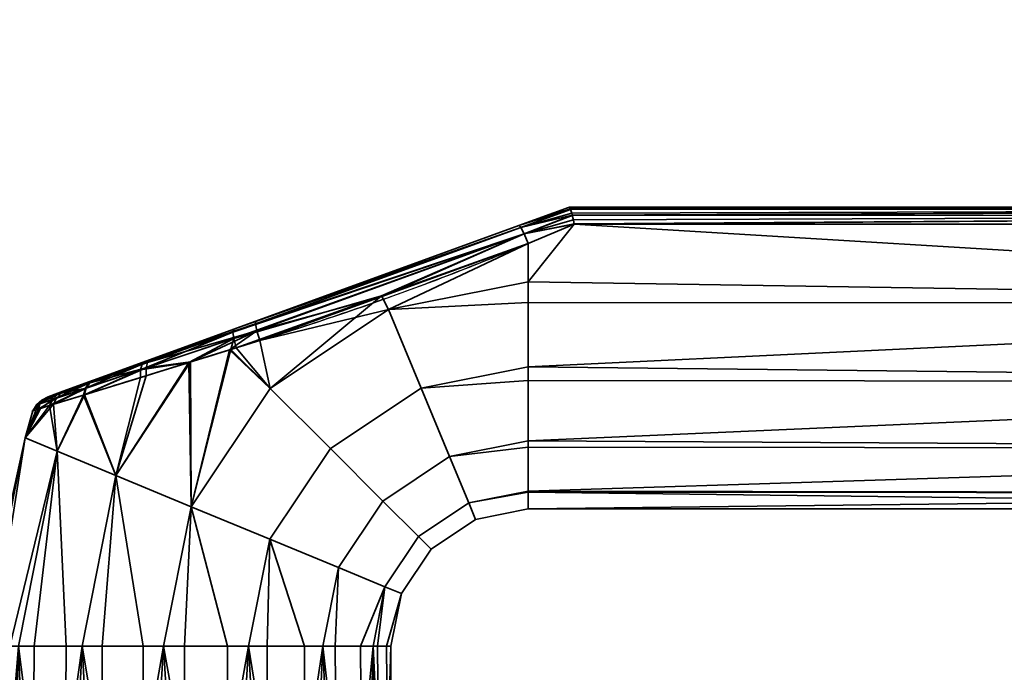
# Model space of a CAD drawing. Header units: millimetres. Extents: x -490 to 6690, y -115 to 132.
# Tile 729 of 1031: x 4084 to 4156, y 37 to 85. Entities that reach past the tile are written whole.
import ezdxf

# ---------------------------------------------------------------- set-up
doc = ezdxf.new("R2010")
doc.units = ezdxf.units.MM
doc.layers.add('152', color=7, linetype='Continuous', true_color=0xffffff)

# ---------------------------------------------------------------- blocks, each defined once
blk = doc.blocks.new('UG_SURFACE_250')
at = {"layer": '152', "color": 254, "linetype": 'Continuous', "lineweight": 35}
for points in [[(4120.316, 69.659, 1116.438), (4124, 71, 1115.949), (4124, 71, 1092.051), (4120.316, 69.659, 1091.562)], [(4124.07, 70.888, 1116.66), (4124.002, 71, 1116), (4120.316, 69.659, 1116.438)], [(4124.002, 71, 1116), (4124, 71, 1115.949), (4120.316, 69.659, 1116.438)], [(4120.316, 69.659, 1091.562), (4124.002, 71, 1092), (4124.07, 70.888, 1091.34)], [(4120.316, 69.659, 1091.562), (4124, 71, 1092.051), (4124.002, 71, 1092)], [(4124.081, 70.853, 1116.723), (4124.07, 70.888, 1116.66), (4120.316, 69.659, 1116.438)], [(4120.316, 69.659, 1091.562), (4124.07, 70.888, 1091.34), (4124.081, 70.853, 1091.277)], [(4120.316, 69.659, 1116.438), (4120.46, 69.517, 1117.27), (4124.081, 70.853, 1116.723)], [(4124.081, 70.853, 1091.277), (4120.46, 69.517, 1090.73), (4120.316, 69.659, 1091.562)], [(4124.087, 70.835, 1116.757), (4124.081, 70.853, 1116.723), (4120.46, 69.517, 1117.27)], [(4120.46, 69.517, 1090.73), (4124.081, 70.853, 1091.277), (4124.087, 70.835, 1091.243)], [(4124.169, 70.566, 1117.244), (4124.087, 70.835, 1116.757), (4120.46, 69.517, 1117.27)], [(4120.46, 69.517, 1090.73), (4124.087, 70.835, 1091.243), (4124.169, 70.566, 1090.757)], [(4124.206, 70.416, 1117.379), (4124.169, 70.566, 1117.244), (4120.46, 69.517, 1117.27)], [(4120.46, 69.517, 1090.73), (4124.169, 70.566, 1090.757), (4124.206, 70.416, 1090.621)], [(4120.46, 69.517, 1117.27), (4120.703, 69.056, 1117.949), (4124.206, 70.416, 1117.379)], [(4124.206, 70.416, 1090.621), (4120.703, 69.056, 1090.051), (4120.46, 69.517, 1090.73)], [(4124.209, 70.399, 1117.393), (4124.206, 70.416, 1117.379), (4120.703, 69.056, 1117.949)], [(4120.703, 69.056, 1090.051), (4124.206, 70.416, 1090.621), (4124.209, 70.399, 1090.607)], [(4124.29, 70.067, 1117.692), (4124.209, 70.399, 1117.393), (4120.703, 69.056, 1117.949)], [(4120.703, 69.056, 1090.051), (4124.209, 70.399, 1090.607), (4124.29, 70.067, 1090.308)], [(4219, 71, 1116), (4219, 71, 1092), (4124, 71, 1092.051), (4124, 71, 1115.949)], [(4219, 71, 1092), (4124.002, 71, 1092), (4124, 71, 1092.051)], [(4124, 71, 1115.949), (4124.002, 71, 1116), (4219, 71, 1116)], [(4219, 71, 1116), (4124.002, 71, 1116), (4124.07, 70.888, 1116.66)], [(4124.07, 70.888, 1091.34), (4124.002, 71, 1092), (4219, 71, 1092)], [(4124.07, 70.888, 1116.66), (4124.081, 70.853, 1116.723), (4219, 71, 1116)], [(4219, 71, 1092), (4124.081, 70.853, 1091.277), (4124.07, 70.888, 1091.34)], [(4219, 71, 1116), (4124.081, 70.853, 1116.723), (4124.087, 70.835, 1116.757)], [(4124.087, 70.835, 1091.243), (4124.081, 70.853, 1091.277), (4219, 71, 1092)], [(4124.087, 70.835, 1116.757), (4219, 70.847, 1116.764), (4219, 71, 1116)], [(4219, 71, 1092), (4219, 70.847, 1091.236), (4124.087, 70.835, 1091.243)], [(4219, 70.846, 1116.768), (4219, 70.847, 1116.764), (4124.087, 70.835, 1116.757)], [(4124.169, 70.566, 1090.757), (4124.087, 70.835, 1091.243), (4219, 70.847, 1091.236)], [(4219, 70.846, 1116.768), (4124.087, 70.835, 1116.757), (4124.169, 70.566, 1117.244)], [(4219, 70.847, 1091.236), (4124.206, 70.416, 1090.621), (4124.169, 70.566, 1090.757)], [(4124.169, 70.566, 1117.244), (4124.206, 70.416, 1117.379), (4219, 70.846, 1116.768)], [(4124.209, 70.399, 1090.607), (4124.206, 70.416, 1090.621), (4219, 70.847, 1091.236)], [(4219, 70.846, 1116.768), (4124.206, 70.416, 1117.379), (4124.209, 70.399, 1117.393)], [(4219, 70.847, 1091.236), (4219, 70.846, 1091.232), (4124.209, 70.399, 1090.607)], [(4124.209, 70.399, 1117.393), (4219, 70.415, 1117.411), (4219, 70.846, 1116.768)], [(4219, 70.846, 1091.232), (4219, 70.415, 1090.589), (4124.209, 70.399, 1090.607)], [(4219, 70.41, 1117.419), (4219, 70.415, 1117.411), (4124.209, 70.399, 1117.393)], [(4124.29, 70.067, 1090.308), (4124.209, 70.399, 1090.607), (4219, 70.415, 1090.589)], [(4219, 70.41, 1117.419), (4124.209, 70.399, 1117.393), (4124.29, 70.067, 1117.692)], [(4219, 70.415, 1090.589), (4124.35, 69.783, 1090.16), (4124.29, 70.067, 1090.308)], [(4124.29, 70.067, 1117.692), (4124.35, 69.783, 1117.84), (4219, 70.41, 1117.419)], [(4124.352, 69.769, 1090.154), (4124.35, 69.783, 1090.16), (4219, 70.415, 1090.589)], [(4219, 70.41, 1117.419), (4124.35, 69.783, 1117.84), (4124.352, 69.769, 1117.846)], [(4219, 70.415, 1090.589), (4219, 70.41, 1090.581), (4124.352, 69.769, 1090.154)], [(4124.352, 69.769, 1117.846), (4219, 69.769, 1117.846), (4219, 70.41, 1117.419)], [(4219, 70.41, 1090.581), (4219, 69.769, 1090.154), (4124.352, 69.769, 1090.154)], [(4099.549, 62.1, 1091.876), (4120.316, 69.659, 1091.562), (4120.46, 69.517, 1090.73)], [(4101.166, 62.689, 1116.361), (4120.316, 69.659, 1116.438), (4120.316, 69.659, 1091.562), (4099.549, 62.1, 1091.876)], [(4120.46, 69.517, 1117.27), (4120.316, 69.659, 1116.438), (4101.166, 62.689, 1116.361)], [(4120.703, 69.056, 1117.949), (4124.35, 69.783, 1117.84), (4124.29, 70.067, 1117.692)], [(4124.29, 70.067, 1090.308), (4124.35, 69.783, 1090.16), (4120.703, 69.056, 1090.051)], [(4124.352, 69.769, 1117.846), (4124.35, 69.783, 1117.84), (4120.703, 69.056, 1117.949)], [(4120.703, 69.056, 1090.051), (4124.35, 69.783, 1090.16), (4124.352, 69.769, 1090.154)], [(4120.703, 69.056, 1117.949), (4121, 68.361, 1118.352), (4124.352, 69.769, 1117.846)], [(4124.352, 69.769, 1090.154), (4121, 68.361, 1089.648), (4120.703, 69.056, 1090.051)], [(4219, 64.025, 1089), (4121, 65.568, 1089.082), (4124.352, 69.769, 1090.154)], [(4121, 65.568, 1089.082), (4121, 68.361, 1089.648), (4124.352, 69.769, 1090.154)], [(4124.352, 69.769, 1117.846), (4121, 65.568, 1118.918), (4219, 64.025, 1119)], [(4124.352, 69.769, 1117.846), (4121, 68.361, 1118.352), (4121, 65.568, 1118.918)], [(4219, 64.025, 1119), (4219, 69.769, 1117.846), (4124.352, 69.769, 1117.846)], [(4124.352, 69.769, 1090.154), (4219, 69.769, 1090.154), (4219, 64.025, 1089)], [(4120.46, 69.517, 1090.73), (4099.487, 61.9, 1091.085), (4099.549, 62.1, 1091.876)], [(4099.487, 61.9, 1091.085), (4120.46, 69.517, 1090.73), (4120.703, 69.056, 1090.051)], [(4120.703, 69.056, 1090.051), (4099.551, 61.419, 1090.427), (4099.487, 61.9, 1091.085)], [(4099.551, 61.419, 1090.427), (4120.703, 69.056, 1090.051), (4110.309, 64.529, 1089.831)], [(4120.703, 69.056, 1117.949), (4120.46, 69.517, 1117.27), (4101.136, 62.488, 1117.182)], [(4101.166, 62.689, 1116.361), (4101.136, 62.488, 1117.182), (4120.46, 69.517, 1117.27)], [(4101.136, 62.488, 1117.182), (4101.233, 61.986, 1117.857), (4120.703, 69.056, 1117.949)], [(4120.703, 69.056, 1117.949), (4101.233, 61.986, 1117.857), (4110.345, 64.501, 1118.304)], [(4120.703, 69.056, 1090.051), (4121, 68.361, 1089.648), (4110.309, 64.529, 1089.831)], [(4110.345, 64.501, 1118.304), (4121, 68.361, 1118.352), (4120.703, 69.056, 1117.949)], [(4110.833, 63.546, 1089.082), (4110.309, 64.529, 1089.831), (4121, 68.361, 1089.648)], [(4121, 68.361, 1118.352), (4110.345, 64.501, 1118.304), (4110.833, 63.546, 1118.918)], [(4121, 68.361, 1089.648), (4121, 65.568, 1089.082), (4110.833, 63.546, 1089.082)], [(4110.833, 63.546, 1118.918), (4121, 65.568, 1118.918), (4121, 68.361, 1118.352)], [(4110.833, 63.546, 1089.082), (4121, 65.568, 1089.082), (4121, 64.051, 1089.242)], [(4121, 64.051, 1118.758), (4121, 65.568, 1118.918), (4110.833, 63.546, 1118.918)], [(4219, 64.025, 1089), (4121, 64.051, 1089.242), (4121, 65.568, 1089.082)], [(4121, 65.568, 1118.918), (4121, 64.051, 1118.758), (4219, 64.025, 1119)], [(4110.309, 64.529, 1089.831), (4099.728, 60.737, 1090.011), (4099.551, 61.419, 1090.427)], [(4102.214, 57.786, 1089.082), (4099.728, 60.737, 1090.011), (4110.309, 64.529, 1089.831)], [(4101.233, 61.986, 1117.857), (4101.441, 61.275, 1118.263), (4110.345, 64.501, 1118.304)], [(4110.833, 63.546, 1118.918), (4110.345, 64.501, 1118.304), (4101.441, 61.275, 1118.263)], [(4110.309, 64.529, 1089.831), (4110.833, 63.546, 1089.082), (4102.214, 57.786, 1089.082)], [(4110.833, 63.546, 1118.918), (4113.207, 57.815, 1118.266), (4121, 59.365, 1118.266), (4121, 64.051, 1118.758)], [(4121, 64.051, 1089.242), (4121, 59.365, 1089.734), (4113.207, 57.815, 1089.734), (4110.833, 63.546, 1089.082)], [(4219, 64.025, 1119), (4121, 64.051, 1118.758), (4121, 59.365, 1118.266)], [(4121, 59.365, 1089.734), (4121, 64.051, 1089.242), (4219, 64.025, 1089)], [(4121, 59.365, 1118.266), (4219, 58.277, 1117.865), (4219, 64.025, 1119)], [(4219, 64.025, 1089), (4219, 58.277, 1090.135), (4121, 59.365, 1089.734)], [(4101.441, 61.275, 1118.263), (4102.214, 57.786, 1118.918), (4110.833, 63.546, 1118.918)], [(4113.207, 57.815, 1089.734), (4106.6, 53.4, 1089.734), (4102.214, 57.786, 1089.082), (4110.833, 63.546, 1089.082)], [(4110.833, 63.546, 1118.918), (4102.214, 57.786, 1118.918), (4106.6, 53.4, 1118.266), (4113.207, 57.815, 1118.266)], [(4089.402, 58.407, 1111.613), (4093.485, 59.894, 1114.336), (4101.166, 62.689, 1116.361), (4093.101, 59.754, 1093.847)], [(4101.166, 62.689, 1116.361), (4099.549, 62.1, 1091.876), (4093.101, 59.754, 1093.847)], [(4093.485, 59.894, 1114.336), (4093.271, 59.687, 1114.964), (4101.136, 62.488, 1117.182)], [(4101.233, 61.986, 1117.857), (4101.136, 62.488, 1117.182), (4093.271, 59.687, 1114.964)], [(4101.136, 62.488, 1117.182), (4101.166, 62.689, 1116.361), (4093.485, 59.894, 1114.336)], [(4099.487, 61.9, 1091.085), (4099.551, 61.419, 1090.427), (4092.756, 59.141, 1092.691)], [(4092.756, 59.141, 1092.691), (4092.875, 59.546, 1093.233), (4099.487, 61.9, 1091.085)], [(4099.487, 61.9, 1091.085), (4092.875, 59.546, 1093.233), (4093.101, 59.754, 1093.847)], [(4093.101, 59.754, 1093.847), (4099.549, 62.1, 1091.876), (4099.487, 61.9, 1091.085)], [(4101.233, 61.986, 1117.857), (4093.164, 59.278, 1115.516), (4096.408, 59.716, 1116.839)], [(4093.271, 59.687, 1114.964), (4093.164, 59.278, 1115.516), (4101.233, 61.986, 1117.857)], [(4096.408, 59.716, 1116.839), (4099.239, 60.593, 1117.64), (4101.233, 61.986, 1117.857)], [(4099.239, 60.593, 1117.64), (4101.441, 61.275, 1118.263), (4101.233, 61.986, 1117.857)], [(4092.756, 59.141, 1092.691), (4099.551, 61.419, 1090.427), (4096.274, 59.671, 1091.138)], [(4099.349, 60.62, 1090.135), (4096.274, 59.671, 1091.138), (4099.551, 61.419, 1090.427)], [(4101.441, 61.275, 1118.263), (4099.239, 60.593, 1117.64), (4102.214, 57.786, 1118.918)], [(4099.551, 61.419, 1090.427), (4099.728, 60.737, 1090.011), (4099.349, 60.62, 1090.135)], [(4096.455, 49.167, 1089.082), (4096.274, 59.671, 1091.138), (4099.349, 60.62, 1090.135)], [(4099.239, 60.593, 1117.64), (4096.408, 59.716, 1116.839), (4096.455, 49.167, 1118.918)], [(4099.349, 60.62, 1090.135), (4102.214, 57.786, 1089.082), (4096.455, 49.167, 1089.082)], [(4096.455, 49.167, 1118.918), (4102.214, 57.786, 1118.918), (4099.239, 60.593, 1117.64)], [(4102.214, 57.786, 1089.082), (4099.349, 60.62, 1090.135), (4099.728, 60.737, 1090.011)], [(4093.101, 59.754, 1093.847), (4087.381, 57.672, 1109.074), (4089.402, 58.407, 1111.613)], [(4087.381, 57.672, 1109.074), (4093.101, 59.754, 1093.847), (4089.346, 58.387, 1096.441)], [(4092.875, 59.546, 1093.233), (4092.756, 59.141, 1092.691), (4088.75, 57.795, 1095.602)], [(4088.75, 57.795, 1095.602), (4089.001, 58.166, 1096.001), (4092.875, 59.546, 1093.233)], [(4092.875, 59.546, 1093.233), (4089.001, 58.166, 1096.001), (4089.346, 58.387, 1096.441)], [(4089.402, 58.407, 1111.613), (4089.059, 58.186, 1112.056), (4093.271, 59.687, 1114.964)], [(4093.164, 59.278, 1115.516), (4093.271, 59.687, 1114.964), (4089.059, 58.186, 1112.056)], [(4089.346, 58.387, 1096.441), (4093.101, 59.754, 1093.847), (4092.875, 59.546, 1093.233)], [(4093.271, 59.687, 1114.964), (4093.485, 59.894, 1114.336), (4089.402, 58.407, 1111.613)], [(4090.974, 51.437, 1116.99), (4096.408, 59.716, 1116.839), (4093.18, 58.716, 1115.926)], [(4096.408, 59.716, 1116.839), (4090.974, 51.437, 1116.99), (4096.455, 49.167, 1118.918)], [(4096.455, 49.167, 1089.082), (4090.974, 51.437, 1091.01), (4096.274, 59.671, 1091.138)], [(4092.759, 58.586, 1092.285), (4096.274, 59.671, 1091.138), (4090.974, 51.437, 1091.01)], [(4096.274, 59.671, 1091.138), (4092.759, 58.586, 1092.285), (4092.756, 59.141, 1092.691)], [(4093.164, 59.278, 1115.516), (4093.18, 58.716, 1115.926), (4096.408, 59.716, 1116.839)], [(4088.614, 57.308, 1095.278), (4088.75, 57.795, 1095.602), (4092.756, 59.141, 1092.691)], [(4092.756, 59.141, 1092.691), (4092.759, 58.586, 1092.285), (4088.614, 57.308, 1095.278)], [(4088.675, 57.327, 1112.784), (4093.18, 58.716, 1115.926), (4093.164, 59.278, 1115.516)], [(4093.164, 59.278, 1115.516), (4088.809, 57.815, 1112.458), (4088.675, 57.327, 1112.784)], [(4089.059, 58.186, 1112.056), (4088.809, 57.815, 1112.458), (4093.164, 59.278, 1115.516)], [(4113.207, 57.815, 1089.734), (4121, 59.365, 1089.734), (4121, 58.376, 1090.305)], [(4121, 58.376, 1117.695), (4121, 59.365, 1118.266), (4113.207, 57.815, 1118.266)], [(4219, 58.277, 1090.135), (4121, 58.376, 1090.305), (4121, 59.365, 1089.734)], [(4121, 59.365, 1118.266), (4121, 58.376, 1117.695), (4219, 58.277, 1117.865)], [(4089.346, 58.387, 1096.441), (4087.128, 57.58, 1099.384), (4086.033, 57.181, 1102.998), (4086.242, 57.257, 1106.238)], [(4086.242, 57.257, 1106.238), (4087.381, 57.672, 1109.074), (4089.346, 58.387, 1096.441)], [(4089.001, 58.166, 1096.001), (4088.75, 57.795, 1095.602), (4086.371, 56.992, 1098.879)], [(4086.371, 56.992, 1098.879), (4086.709, 57.348, 1099.121), (4089.001, 58.166, 1096.001)], [(4089.001, 58.166, 1096.001), (4086.709, 57.348, 1099.121), (4087.128, 57.58, 1099.384)], [(4087.381, 57.672, 1109.074), (4086.97, 57.441, 1109.363), (4089.059, 58.186, 1112.056)], [(4088.809, 57.815, 1112.458), (4089.059, 58.186, 1112.056), (4086.97, 57.441, 1109.363)], [(4087.128, 57.58, 1099.384), (4089.346, 58.387, 1096.441), (4089.001, 58.166, 1096.001)], [(4089.059, 58.186, 1112.056), (4089.402, 58.407, 1111.613), (4087.381, 57.672, 1109.074)], [(4088.614, 57.308, 1095.278), (4092.759, 58.586, 1092.285), (4090.974, 51.437, 1091.01)], [(4090.974, 51.437, 1116.99), (4093.18, 58.716, 1115.926), (4088.675, 57.327, 1112.784)], [(4113.207, 57.815, 1118.266), (4115.274, 52.824, 1115.147), (4121, 53.963, 1115.147), (4121, 58.376, 1117.695)], [(4121, 58.376, 1090.305), (4121, 53.963, 1092.853), (4115.274, 52.824, 1092.853), (4113.207, 57.815, 1089.734)], [(4219, 58.277, 1117.865), (4121, 58.376, 1117.695), (4121, 53.963, 1115.147)], [(4121, 53.963, 1092.853), (4121, 58.376, 1090.305), (4219, 58.277, 1090.135)], [(4121, 53.963, 1115.147), (4219, 53.402, 1114.615), (4219, 58.277, 1117.865)], [(4219, 58.277, 1090.135), (4219, 53.402, 1093.385), (4121, 53.963, 1092.853)], [(4086.242, 57.257, 1106.238), (4085.791, 57.02, 1106.364), (4086.97, 57.441, 1109.363)], [(4086.643, 57.084, 1109.63), (4086.97, 57.441, 1109.363), (4085.791, 57.02, 1106.364)], [(4086.033, 57.181, 1102.998), (4087.128, 57.58, 1099.384), (4086.709, 57.348, 1099.121)], [(4086.142, 56.541, 1098.674), (4086.371, 56.992, 1098.879), (4088.75, 57.795, 1095.602)], [(4088.75, 57.795, 1095.602), (4088.614, 57.308, 1095.278), (4086.142, 56.541, 1098.674)], [(4086.97, 57.441, 1109.363), (4087.381, 57.672, 1109.074), (4086.242, 57.257, 1106.238)], [(4086.424, 56.629, 1109.854), (4088.675, 57.327, 1112.784), (4088.809, 57.815, 1112.458)], [(4088.809, 57.815, 1112.458), (4086.643, 57.084, 1109.63), (4086.424, 56.629, 1109.854)], [(4086.97, 57.441, 1109.363), (4086.643, 57.084, 1109.63), (4088.809, 57.815, 1112.458)], [(4106.6, 53.4, 1089.734), (4102.185, 46.793, 1089.734), (4096.455, 49.167, 1089.082), (4102.214, 57.786, 1089.082)], [(4102.214, 57.786, 1118.918), (4096.455, 49.167, 1118.918), (4102.185, 46.793, 1118.266), (4106.6, 53.4, 1118.266)], [(4115.274, 52.824, 1092.853), (4110.42, 49.58, 1092.853), (4106.6, 53.4, 1089.734), (4113.207, 57.815, 1089.734)], [(4113.207, 57.815, 1118.266), (4106.6, 53.4, 1118.266), (4110.42, 49.58, 1115.147), (4115.274, 52.824, 1115.147)], [(4084.917, 56.158, 1102.843), (4085.15, 56.231, 1106.582), (4085.419, 56.67, 1106.481)], [(4085.419, 56.67, 1106.481), (4085.195, 56.594, 1102.889), (4084.917, 56.158, 1102.843)], [(4085.419, 56.67, 1106.481), (4085.15, 56.231, 1106.582), (4085.353, 56.295, 1107.104)], [(4086.709, 57.348, 1099.121), (4086.371, 56.992, 1098.879), (4085.195, 56.594, 1102.889)], [(4085.195, 56.594, 1102.889), (4085.576, 56.943, 1102.941), (4086.709, 57.348, 1099.121)], [(4085.484, 56.335, 1100.914), (4085.195, 56.594, 1102.889), (4086.371, 56.992, 1098.879)], [(4085.576, 56.943, 1102.941), (4085.195, 56.594, 1102.889), (4085.419, 56.67, 1106.481)], [(4086.643, 57.084, 1109.63), (4085.419, 56.67, 1106.481), (4085.353, 56.295, 1107.104)], [(4085.353, 56.295, 1107.104), (4086.424, 56.629, 1109.854), (4086.643, 57.084, 1109.63)], [(4085.791, 57.02, 1106.364), (4085.419, 56.67, 1106.481), (4086.643, 57.084, 1109.63)], [(4085.419, 56.67, 1106.481), (4085.791, 57.02, 1106.364), (4085.576, 56.943, 1102.941)], [(4086.371, 56.992, 1098.879), (4086.142, 56.541, 1098.674), (4085.484, 56.335, 1100.914)], [(4086.709, 57.348, 1099.121), (4085.576, 56.943, 1102.941), (4086.033, 57.181, 1102.998)], [(4086.033, 57.181, 1102.998), (4085.576, 56.943, 1102.941), (4085.791, 57.02, 1106.364)], [(4085.791, 57.02, 1106.364), (4086.242, 57.257, 1106.238), (4086.033, 57.181, 1102.998)], [(4086.142, 56.541, 1098.674), (4088.614, 57.308, 1095.278), (4086.691, 53.211, 1095.183)], [(4086.691, 53.211, 1112.817), (4088.675, 57.327, 1112.784), (4086.424, 56.629, 1109.854)], [(4088.675, 57.327, 1112.784), (4086.691, 53.211, 1112.817), (4090.974, 51.437, 1116.99)], [(4090.974, 51.437, 1091.01), (4086.691, 53.211, 1095.183), (4088.614, 57.308, 1095.278)], [(4084.348, 54.182, 1107.119), (4086.691, 53.211, 1112.817), (4086.424, 56.629, 1109.854)], [(4086.424, 56.629, 1109.854), (4085.353, 56.295, 1107.104), (4084.348, 54.182, 1107.119)], [(4084.348, 54.182, 1100.881), (4085.484, 56.335, 1100.914), (4086.142, 56.541, 1098.674)], [(4086.142, 56.541, 1098.674), (4086.691, 53.211, 1095.183), (4084.348, 54.182, 1100.881)], [(4084.917, 56.158, 1102.843), (4085.484, 56.335, 1100.914), (4084.348, 54.182, 1100.881)], [(4084.348, 54.182, 1107.119), (4085.353, 56.295, 1107.104), (4085.15, 56.231, 1106.582)], [(4084.348, 54.182, 1107.119), (4085.15, 56.231, 1106.582), (4084.917, 56.158, 1102.843)], [(4084.917, 56.158, 1102.843), (4084.348, 54.182, 1100.881), (4084.348, 54.182, 1107.119)], [(4085.484, 56.335, 1100.914), (4084.917, 56.158, 1102.843), (4085.195, 56.594, 1102.889)], [(4084.348, 54.182, 1100.881), (4081.328, 39, 1100.881), (4081, 39, 1104)], [(4081, 39, 1104), (4084.348, 54.182, 1107.119), (4084.348, 54.182, 1100.881)], [(4081, 39, 1104), (4081.164, 39, 1105.559), (4084.348, 54.182, 1107.119)], [(4081.164, 39, 1105.559), (4081.328, 39, 1107.119), (4084.348, 54.182, 1107.119)], [(4086.691, 53.211, 1112.817), (4084.348, 54.182, 1107.119), (4081.328, 39, 1107.119), (4083.234, 39, 1111.4)], [(4081.958, 39, 1099.465), (4081.328, 39, 1100.881), (4084.348, 54.182, 1100.881)], [(4084.348, 54.182, 1100.881), (4086.691, 53.211, 1095.183), (4083.865, 39, 1095.183), (4081.958, 39, 1099.465)], [(4115.274, 52.824, 1092.853), (4121, 53.963, 1092.853), (4121, 53.516, 1093.467)], [(4121, 53.516, 1114.532), (4121, 53.963, 1115.147), (4115.274, 52.824, 1115.147)], [(4219, 53.402, 1093.385), (4121, 53.516, 1093.467), (4121, 53.963, 1092.853)], [(4121, 53.963, 1115.147), (4121, 53.516, 1114.532), (4219, 53.402, 1114.615)], [(4083.234, 39, 1111.4), (4083.865, 39, 1112.817), (4086.691, 53.211, 1112.817)], [(4086.691, 53.211, 1112.817), (4083.865, 39, 1112.817), (4087.348, 39, 1115.953)], [(4085.017, 39, 1094.146), (4083.865, 39, 1095.183), (4086.691, 53.211, 1095.183)], [(4086.691, 53.211, 1095.183), (4090.974, 51.437, 1091.01), (4088.5, 39, 1091.01), (4085.017, 39, 1094.146)], [(4087.348, 39, 1115.953), (4088.5, 39, 1116.99), (4090.974, 51.437, 1116.99), (4086.691, 53.211, 1112.817)], [(4110.42, 49.58, 1092.853), (4107.176, 44.726, 1092.853), (4102.185, 46.793, 1089.734), (4106.6, 53.4, 1089.734)], [(4106.6, 53.4, 1118.266), (4102.185, 46.793, 1118.266), (4107.176, 44.726, 1115.147), (4110.42, 49.58, 1115.147)], [(4115.274, 52.824, 1115.147), (4116.677, 49.437, 1110.101), (4121, 50.297, 1110.101), (4121, 53.516, 1114.532)], [(4121, 53.516, 1093.467), (4121, 50.297, 1097.899), (4116.677, 49.437, 1097.899), (4115.274, 52.824, 1092.853)], [(4219, 53.402, 1114.615), (4121, 53.516, 1114.532), (4121, 50.297, 1110.101)], [(4121, 50.297, 1097.899), (4121, 53.516, 1093.467), (4219, 53.402, 1093.385)], [(4121, 50.297, 1110.101), (4219, 50.144, 1109.746), (4219, 53.402, 1114.615)], [(4121, 50.297, 1097.899), (4219, 53.402, 1093.385), (4219, 50.144, 1098.254)], [(4116.677, 49.437, 1097.899), (4113.012, 46.988, 1097.899), (4110.42, 49.58, 1092.853), (4115.274, 52.824, 1092.853)], [(4115.274, 52.824, 1115.147), (4110.42, 49.58, 1115.147), (4113.012, 46.988, 1110.101), (4116.677, 49.437, 1110.101)], [(4090.974, 51.437, 1116.99), (4088.5, 39, 1116.99), (4092.957, 39, 1118.439)], [(4089.975, 39, 1090.53), (4088.5, 39, 1091.01), (4090.974, 51.437, 1091.01)], [(4090.974, 51.437, 1091.01), (4096.455, 49.167, 1089.082), (4094.432, 39, 1089.082), (4089.975, 39, 1090.53)], [(4092.957, 39, 1118.439), (4094.432, 39, 1118.918), (4096.455, 49.167, 1118.918), (4090.974, 51.437, 1116.99)], [(4116.677, 49.437, 1097.899), (4121, 50.297, 1097.899), (4121, 50.218, 1098.27)], [(4121, 50.218, 1109.73), (4121, 50.297, 1110.101), (4116.677, 49.437, 1110.101)], [(4116.677, 49.437, 1110.101), (4117.173, 48.239, 1104), (4121, 49, 1104), (4121, 50.218, 1109.73)], [(4121, 50.218, 1098.27), (4121, 49, 1104), (4117.173, 48.239, 1104), (4116.677, 49.437, 1097.899)], [(4219, 50.144, 1098.254), (4121, 50.218, 1098.27), (4121, 50.297, 1097.899)], [(4121, 50.297, 1110.101), (4121, 50.218, 1109.73), (4219, 50.144, 1109.746)], [(4219, 50.144, 1109.746), (4121, 50.218, 1109.73), (4121, 49, 1104)], [(4219, 49, 1104), (4121, 49, 1104), (4121, 50.218, 1098.27)], [(4121, 50.218, 1098.27), (4219, 50.144, 1098.254), (4219, 49, 1104)], [(4113.012, 46.988, 1097.899), (4110.563, 43.323, 1097.899), (4107.176, 44.726, 1092.853), (4110.42, 49.58, 1092.853)], [(4110.42, 49.58, 1115.147), (4107.176, 44.726, 1115.147), (4110.563, 43.323, 1110.101), (4113.012, 46.988, 1110.101)], [(4121, 49, 1104), (4219, 49, 1104), (4219, 50.144, 1109.746)], [(4096.455, 49.167, 1118.918), (4094.432, 39, 1118.918), (4099.093, 39, 1118.428)], [(4095.974, 39, 1089.244), (4094.432, 39, 1089.082), (4096.455, 49.167, 1089.082)], [(4096.455, 49.167, 1089.082), (4102.185, 46.793, 1089.734), (4100.635, 39, 1089.734), (4095.974, 39, 1089.244)], [(4099.093, 39, 1118.428), (4100.635, 39, 1118.266), (4102.185, 46.793, 1118.266), (4096.455, 49.167, 1118.918)], [(4117.173, 48.239, 1104), (4113.929, 46.071, 1104), (4113.012, 46.988, 1097.899), (4116.677, 49.437, 1097.899)], [(4116.677, 49.437, 1110.101), (4113.012, 46.988, 1110.101), (4113.929, 46.071, 1104), (4117.173, 48.239, 1104)], [(4102.185, 46.793, 1118.266), (4100.635, 39, 1118.266), (4104.694, 39, 1115.923)], [(4101.978, 39, 1090.51), (4100.635, 39, 1089.734), (4102.185, 46.793, 1089.734)], [(4102.185, 46.793, 1089.734), (4107.176, 44.726, 1092.853), (4106.037, 39, 1092.853), (4101.978, 39, 1090.51)], [(4104.694, 39, 1115.923), (4106.037, 39, 1115.147), (4107.176, 44.726, 1115.147), (4102.185, 46.793, 1118.266)], [(4113.929, 46.071, 1104), (4111.761, 42.827, 1104), (4110.563, 43.323, 1097.899), (4113.012, 46.988, 1097.899)], [(4113.012, 46.988, 1110.101), (4110.563, 43.323, 1110.101), (4111.761, 42.827, 1104), (4113.929, 46.071, 1104)], [(4110.563, 43.323, 1110.101), (4107.176, 44.726, 1115.147), (4106.037, 39, 1115.147), (4108.792, 39, 1111.356)], [(4106.948, 39, 1094.107), (4106.037, 39, 1092.853), (4107.176, 44.726, 1092.853)], [(4107.176, 44.726, 1092.853), (4110.563, 43.323, 1097.899), (4109.703, 39, 1097.899), (4106.948, 39, 1094.107)], [(4108.792, 39, 1111.356), (4109.703, 39, 1110.101), (4110.563, 43.323, 1110.101)], [(4111.761, 42.827, 1104), (4110.563, 43.323, 1110.101), (4109.703, 39, 1110.101), (4110.678, 39, 1105.517)], [(4110.025, 39, 1099.416), (4109.703, 39, 1097.899), (4110.563, 43.323, 1097.899)], [(4110.563, 43.323, 1097.899), (4111.761, 42.827, 1104), (4111, 39, 1104), (4110.025, 39, 1099.416)], [(4110.678, 39, 1105.517), (4111, 39, 1104), (4111.761, 42.827, 1104)], [(4083.865, 39, 1095.183), (4084.853, 13, 1093.963), (4081.734, 13, 1099.365)], [(4083.865, 39, 1112.817), (4083.01, 13, 1111.5), (4087.183, 13, 1116.135)], [(4087.183, 13, 1116.135), (4087.348, 39, 1115.953), (4083.865, 39, 1112.817)], [(4083.865, 39, 1095.183), (4085.017, 39, 1094.146), (4084.853, 13, 1093.963)], [(4084.853, 13, 1093.963), (4085.017, 39, 1094.146), (4088.5, 39, 1091.01)], [(4088.5, 39, 1091.01), (4089.899, 13, 1090.297), (4084.853, 13, 1093.963)], [(4088.5, 39, 1116.99), (4087.183, 13, 1116.135), (4092.881, 13, 1118.672)], [(4088.5, 39, 1116.99), (4087.348, 39, 1115.953), (4087.183, 13, 1116.135)], [(4092.881, 13, 1118.672), (4092.957, 39, 1118.439), (4088.5, 39, 1116.99)], [(4088.5, 39, 1091.01), (4089.975, 39, 1090.53), (4089.899, 13, 1090.297)], [(4089.899, 13, 1090.297), (4089.975, 39, 1090.53), (4094.432, 39, 1089.082)], [(4094.432, 39, 1089.082), (4096, 13, 1089), (4089.899, 13, 1090.297)], [(4094.432, 39, 1118.918), (4092.881, 13, 1118.672), (4099.119, 13, 1118.672)], [(4094.432, 39, 1118.918), (4092.957, 39, 1118.439), (4092.881, 13, 1118.672)], [(4099.119, 13, 1118.672), (4099.093, 39, 1118.428), (4094.432, 39, 1118.918)], [(4094.432, 39, 1089.082), (4095.974, 39, 1089.244), (4096, 13, 1089)], [(4096, 13, 1089), (4095.974, 39, 1089.244), (4100.635, 39, 1089.734)], [(4100.635, 39, 1089.734), (4102.101, 13, 1090.297), (4096, 13, 1089)], [(4100.635, 39, 1118.266), (4099.093, 39, 1118.428), (4099.119, 13, 1118.672)], [(4100.635, 39, 1118.266), (4099.119, 13, 1118.672), (4104.817, 13, 1116.135)], [(4104.817, 13, 1116.135), (4104.694, 39, 1115.923), (4100.635, 39, 1118.266)], [(4100.635, 39, 1089.734), (4101.978, 39, 1090.51), (4102.101, 13, 1090.297)], [(4102.101, 13, 1090.297), (4101.978, 39, 1090.51), (4106.037, 39, 1092.853)], [(4106.037, 39, 1092.853), (4107.147, 13, 1093.963), (4102.101, 13, 1090.297)], [(4106.037, 39, 1115.147), (4104.694, 39, 1115.923), (4104.817, 13, 1116.135)], [(4106.037, 39, 1115.147), (4104.817, 13, 1116.135), (4108.99, 13, 1111.5)], [(4108.99, 13, 1111.5), (4108.792, 39, 1111.356), (4106.037, 39, 1115.147)], [(4106.037, 39, 1092.853), (4106.948, 39, 1094.107), (4107.147, 13, 1093.963)], [(4107.147, 13, 1093.963), (4106.948, 39, 1094.107), (4109.703, 39, 1097.899)], [(4109.703, 39, 1097.899), (4110.266, 13, 1099.365), (4107.147, 13, 1093.963)], [(4109.703, 39, 1110.101), (4108.792, 39, 1111.356), (4108.99, 13, 1111.5)], [(4109.703, 39, 1110.101), (4108.99, 13, 1111.5), (4110.918, 13, 1105.568)], [(4110.918, 13, 1105.568), (4110.678, 39, 1105.517), (4109.703, 39, 1110.101)], [(4109.703, 39, 1097.899), (4110.025, 39, 1099.416), (4110.266, 13, 1099.365)], [(4110.266, 13, 1099.365), (4110.025, 39, 1099.416), (4111, 39, 1104)], [(4111, 39, 1104), (4110.918, 13, 1105.568), (4110.266, 13, 1099.365)], [(4111, 39, 1104), (4110.678, 39, 1105.517), (4110.918, 13, 1105.568)]]:
    blk.add_3dface(points, dxfattribs=at)
blk = doc.blocks.new('UG_SURFACE_291')
at = {"layer": '152', "color": 254, "linetype": 'Continuous', "lineweight": 35}
for points in [[(4973.25, 111.75, 2030.25), (4026.75, 111.75, 2030.25), (4026.75, -10, 2030.25), (4973.25, -10, 2030.25)], [(4951.25, 111.75, 2008.25), (4951.25, 4, 2008.25), (4048.75, 4, 2008.25), (4048.75, 111.75, 2008.25)]]:
    blk.add_3dface(points, dxfattribs=at)
blk = doc.blocks.new('UG_SURFACE_292')
at = {"layer": '152', "color": 7, "linetype": 'Continuous', "lineweight": 35}
for points in [[(4951.25, 4, 2008.25), (4951.25, 111.75, 2008.25), (4048.75, 111.75, 2008.25), (4048.75, 4, 2008.25)], [(4049, 4, 2008), (4049, 111.75, 2008), (4951, 111.75, 2008), (4951, 4, 2008)]]:
    blk.add_3dface(points, dxfattribs=at)
blk = doc.blocks.new('UG_SURFACE_312')
at = {"layer": '152', "color": 252, "linetype": 'Continuous', "lineweight": 35}
for points in [[(5140, -6.2, 2202), (5140, 113.2, 2202), (3860, 113.2, 2202), (3860, -6.2, 2202)], [(4010, -6.2, 2052), (4010, 113.2, 2052), (4990, 113.2, 2052), (4990, -6.2, 2052)]]:
    blk.add_3dface(points, dxfattribs=at)

msp = doc.modelspace()

# ---------------------------------------------------------------- linework, layer by layer
at = {"layer": '152', "color": 253, "linetype": 'Continuous', "lineweight": -3}
for p, q in [((4124, 71, 1115.949), (4124, 71, 1092.051)), ((4219, 71, 1092), (4124.002, 71, 1092)), ((4124.002, 71, 1116), (4219, 71, 1116)), ((4219, 69.769, 1117.846), (4124.353, 69.769, 1117.846)), ((4124.353, 69.769, 1090.154), (4219, 69.769, 1090.154))]:
    msp.add_line(p, q, dxfattribs=at)
at = {"layer": '152', "color": 253, "linetype": 'Continuous', "lineweight": -3, "extrusion": (0, 1, 0)}
msp.add_circle((-4096, 1104, 39), 15, dxfattribs=at)
at = {"layer": '152', "color": 253, "linetype": 'Continuous', "lineweight": -3, "extrusion": (0.934658, 0.340188, 0.103375)}
msp.add_arc((-1345.773, 683, 3987.624), 2, 285.85564, 0, dxfattribs=at)
at = {"layer": '152', "color": 253, "linetype": 'Continuous', "lineweight": -3, "extrusion": (0.934658, 0.340188, -0.103375)}
msp.add_arc((-1345.773, 1513.17, 3759.372), 2, 0, 74.14436, dxfattribs=at)
at = {"layer": '152', "color": 253, "linetype": 'Continuous', "lineweight": -3, "extrusion": (1, 0, 0)}
msp.add_arc((64, 1104, 4121), 15, 73.09721, 286.90279, dxfattribs=at)
at = {"layer": '152', "color": 253, "linetype": 'Continuous', "lineweight": -3, "extrusion": (-0.34202, 0.939693, 0)}
for start_param, end_param in [(1.165933, 1.275787), (5.007398, 5.117253)]:
    msp.add_ellipse((4109.931, 65.879, 1104), major_axis=(35.717, 13), ratio=0.34202, start_param=start_param, end_param=end_param, dxfattribs=at)
at = {"layer": '152', "color": 253, "linetype": 'Continuous', "lineweight": -3, "extrusion": (0.387206, -0.921993, 0)}
for start_param, end_param in [(1.176005, 1.275787), (5.007398, 5.10718)]:
    msp.add_ellipse((4110.615, 64, 1104), major_axis=(35.717, 15), ratio=0.387206, start_param=start_param, end_param=end_param, dxfattribs=at)
at = {"layer": '152', "color": 253, "linetype": 'Continuous', "lineweight": -3}
for points in [[(4124.002, 71, 1092), (4124.001, 71, 1092.017), (4124, 71, 1092.034), (4124, 71, 1092.051)], [(4124, 71, 1115.949), (4124, 71, 1115.966), (4124.001, 71, 1115.983), (4124.002, 71, 1116)], [(4124.002, 71, 1116), (4124.061, 71, 1116.798), (4124.206, 70.484, 1117.548), (4124.353, 69.769, 1117.846)], [(4124.353, 69.769, 1090.154), (4124.206, 70.484, 1090.452), (4124.061, 71, 1091.202), (4124.002, 71, 1092)]]:
    msp.add_open_spline(points, degree=3, dxfattribs=at)
for points, knots in [([(4120.316, 69.659, 1091.562), (4116.985, 68.447, 1091.193), (4113.659, 67.236, 1091.147), (4107.007, 64.815, 1091.18), (4103.682, 63.605, 1091.261), (4098.703, 61.793, 1091.991), (4097.055, 61.193, 1092.344), (4093.874, 60.035, 1093.416), (4092.315, 59.467, 1094.149), (4089.534, 58.456, 1096.12), (4088.29, 58.003, 1097.38), (4086.951, 57.515, 1099.658), (4086.595, 57.386, 1100.478), (4086.114, 57.211, 1102.174), (4085.984, 57.163, 1103.077), (4085.976, 57.16, 1105.753), (4086.478, 57.343, 1107.522), (4088.264, 57.993, 1110.592), (4089.508, 58.446, 1111.855), (4092.283, 59.456, 1113.833), (4093.841, 60.023, 1114.57), (4097.021, 61.18, 1115.648), (4098.654, 61.775, 1116), (4103.629, 63.585, 1116.735), (4106.977, 64.804, 1116.82), (4113.646, 67.231, 1116.853), (4116.98, 68.445, 1116.807), (4120.316, 69.659, 1116.438)], [0, 0, 0, 0, 0.125, 0.125, 0.25, 0.25, 0.3125, 0.3125, 0.375, 0.375, 0.4375, 0.4375, 0.46875, 0.46875, 0.5, 0.5, 0.5625, 0.5625, 0.625, 0.625, 0.6875, 0.6875, 0.75, 0.75, 0.875, 0.875, 1, 1, 1, 1]), ([(4121, 68.361, 1118.352), (4119.257, 67.644, 1118.57), (4117.509, 66.939, 1118.681), (4113.999, 65.574, 1118.808), (4112.235, 64.916, 1118.824), (4108.689, 63.651, 1118.792), (4106.907, 63.044, 1118.744), (4103.329, 61.87, 1118.509), (4101.523, 61.297, 1118.319), (4097.969, 60.188, 1117.666), (4096.224, 59.651, 1117.205), (4092.847, 58.613, 1115.848), (4091.223, 58.114, 1114.949), (4088.365, 57.232, 1112.627), (4087.113, 56.843, 1111.181), (4085.356, 56.296, 1107.833), (4084.866, 56.142, 1105.944), (4084.854, 56.139, 1103.1), (4084.971, 56.175, 1102.138), (4085.42, 56.316, 1100.311), (4085.753, 56.419, 1099.43), (4086.62, 56.69, 1097.744), (4087.138, 56.851, 1096.968), (4088.322, 57.218, 1095.534), (4088.992, 57.426, 1094.873), (4091.124, 58.084, 1093.114), (4092.745, 58.582, 1092.203), (4096.114, 59.617, 1090.83), (4097.862, 60.155, 1090.359), (4103.223, 61.827, 1089.358), (4106.837, 62.991, 1089.226), (4112.195, 64.901, 1089.176), (4113.97, 65.564, 1089.192), (4117.499, 66.935, 1089.318), (4119.254, 67.642, 1089.43), (4121, 68.361, 1089.648)], [0, 0, 0, 0, 0.0625, 0.0625, 0.125, 0.125, 0.1875, 0.1875, 0.25, 0.25, 0.3125, 0.3125, 0.375, 0.375, 0.4375, 0.4375, 0.5, 0.5, 0.53125, 0.53125, 0.5625, 0.5625, 0.59375, 0.59375, 0.625, 0.625, 0.6875, 0.6875, 0.75, 0.75, 0.875, 0.875, 0.9375, 0.9375, 1, 1, 1, 1])]:
    msp.add_open_spline(points, degree=3, knots=knots, dxfattribs=at)

# ---------------------------------------------------------------- block references
for name in ['UG_SURFACE_292', 'UG_SURFACE_312', 'UG_SURFACE_291', 'UG_SURFACE_250']:
    msp.add_blockref(name, (0, 0), dxfattribs=at)

doc.saveas('drawing.dxf')
